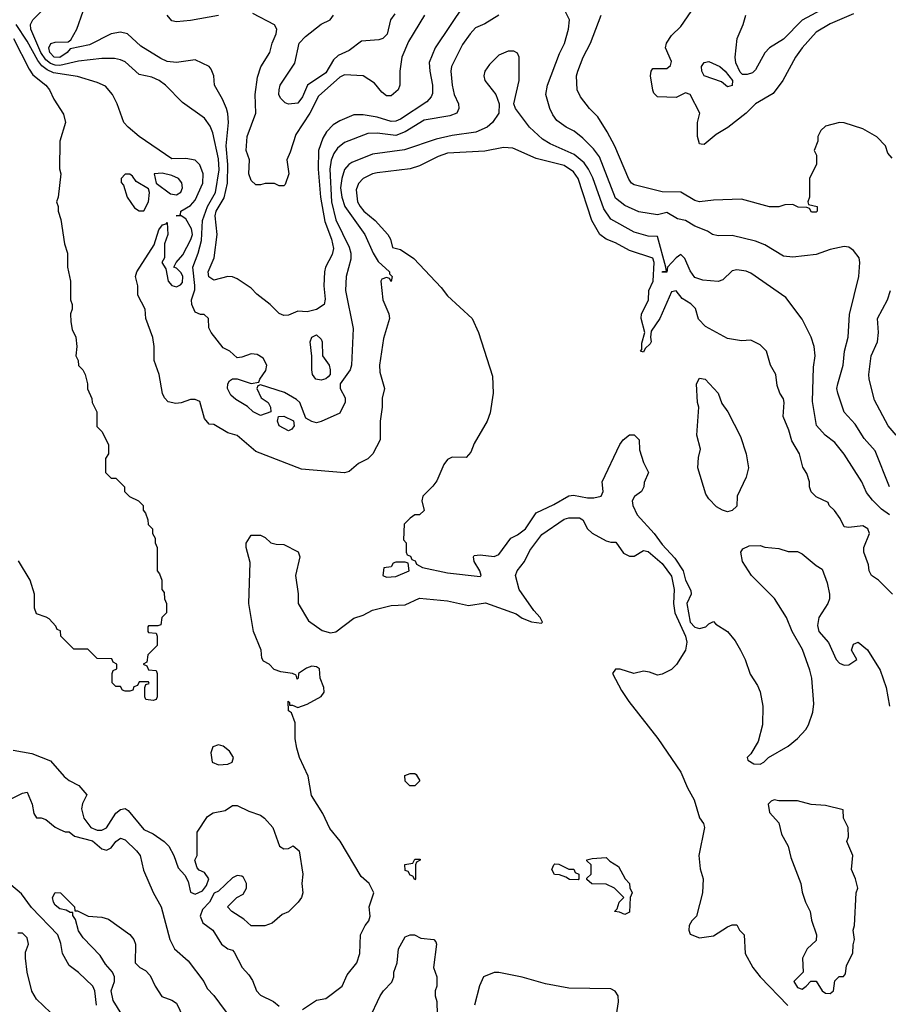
# Model space of a CAD drawing. Header units: inches. Extents: x 1793402 to 1900366, y 320852 to 470679.
# Tile 469 of 604: x 1864298 to 1868019, y 384313 to 388530. Entities that reach past the tile are written whole.
import ezdxf

# ---------------------------------------------------------------- set-up
doc = ezdxf.new("R2010")
doc.units = ezdxf.units.IN
doc.header["$MEASUREMENT"] = 0
doc.layers.add('B8368', color=7, linetype='Continuous')

msp = doc.modelspace()

# ---------------------------------------------------------------- linework, layer by layer
at = {"layer": 'B8368', "color": 4}
for points, elevation in [([(1866350, 388549.3), (1866290, 388512.3), (1866250, 388494.5), (1866227.7, 388470), (1866195.6, 388424.4), (1866148, 388330), (1866145.5, 388310), (1866150.5, 388250), (1866159.1, 388210), (1866177.3, 388170), (1866178.8, 388150), (1866170.4, 388129.6), (1866141.1, 388118.9), (1866030, 388099.6), (1865950, 388049.6), (1865910, 388034.3), (1865830, 388044.2), (1865790, 388042), (1865690, 388003.7), (1865659.9, 387980.1), (1865643.4, 387956.6), (1865631.7, 387928.3), (1865626.7, 387890), (1865633.6, 387750), (1865652.7, 387672.7), (1865710, 387556), (1865715.8, 387530), (1865715.8, 387504.2), (1865696.3, 387430), (1865694, 387370), (1865727.1, 387207.1), (1865719.1, 387050), (1865713.4, 387030), (1865671.4, 386970), (1865670.2, 386950), (1865692.7, 386910), (1865692.5, 386892.5), (1865670, 386844.5), (1865590, 386809), (1865570, 386804), (1865548.7, 386808.7), (1865524, 386824), (1865498, 386890), (1865483.1, 386903.1), (1865432.9, 386932.9), (1865330, 386966), (1865318, 386962), (1865314, 386950), (1865332, 386910), (1865362, 386890), (1865372, 386870), (1865374, 386850), (1865330, 386835.3), (1865298, 386850), (1865273.6, 386873.6), (1865223.2, 386903.2), (1865202, 386922), (1865188.7, 386950), (1865189, 386970), (1865196.4, 386983.6), (1865210, 386991.3), (1865230, 386992), (1865290, 386972), (1865322, 386978), (1865326, 386990), (1865352.9, 387027.1), (1865357.2, 387050), (1865340.7, 387080.7), (1865315.6, 387095.6), (1865290, 387098.4), (1865250, 387084), (1865230, 387082), (1865198, 387110), (1865170, 387124), (1865118, 387190), (1865108.7, 387210), (1865106, 387250), (1865088, 387268), (1865072, 387268), (1865050, 387278), (1865035.3, 387310), (1865034, 387330), (1865047.5, 387372.5), (1865048.1, 387391.9), (1865039.7, 387470), (1865062.9, 387530), (1865076.2, 387583.8), (1865080.7, 387670), (1865102.3, 387730), (1865136.8, 387790), (1865152.4, 387887.6), (1865150, 387934), (1865125.8, 388045.8), (1865113.4, 388073.4), (1865090, 388108.7), (1864994.8, 388174.8), (1864922, 388250), (1864895.3, 388270), (1864863.2, 388283.2), (1864810, 388295.1), (1864750, 388349.3), (1864730, 388358), (1864704.1, 388364.1), (1864650, 388363.6), (1864550, 388352.6), (1864470, 388333.7), (1864450, 388335), (1864430, 388342.6), (1864410, 388358.2), (1864388.2, 388390), (1864345.4, 388490), (1864343.6, 388510), (1864354.5, 388530), (1864472, 388650)], 228), ([(1866203.8, 388596.2), (1866078, 388410), (1866052.7, 388347.3), (1866054.4, 388310), (1866066.7, 388250), (1866066.6, 388213.4), (1866060.9, 388199.1), (1866041.5, 388178.5), (1865930, 388103.5), (1865910, 388095.1), (1865890, 388093.7), (1865830, 388112.4), (1865770, 388122.9), (1865730, 388122), (1865670, 388097), (1865640.9, 388079.1), (1865612.7, 388050), (1865596.7, 388023.3), (1865577.4, 387970), (1865576.9, 387890), (1865586.3, 387770), (1865605.6, 387665.6), (1865634, 387590), (1865642.3, 387550), (1865636.3, 387523.7), (1865608.2, 387470), (1865603.8, 387450), (1865600.5, 387390), (1865606.4, 387333.6), (1865602, 387310), (1865570, 387289), (1865530, 387279), (1865490, 387282), (1865450, 387264), (1865430, 387262.7), (1865410, 387272.3), (1865370.9, 387310.9), (1865314.2, 387354.2), (1865290, 387380.7), (1865230, 387419.5), (1865210, 387429.4), (1865190, 387429.5), (1865130, 387415.1), (1865108.2, 387428.2), (1865105.1, 387450), (1865131.6, 387510), (1865144, 387610), (1865135.6, 387690), (1865139.2, 387710), (1865173.2, 387766.8), (1865188.7, 387830), (1865189, 387910), (1865182.5, 387990), (1865192.6, 388090), (1865190, 388128), (1865183.6, 388150), (1865167.3, 388190), (1865132.3, 388250), (1865129.4, 388289.4), (1865118, 388318), (1865109.3, 388329.3), (1865050, 388358), (1864970, 388346), (1864930, 388351.3), (1864903.1, 388363.1), (1864817, 388417), (1864759, 388470), (1864730, 388477), (1864690, 388469.5), (1864597.3, 388422.7), (1864514.4, 388405.6), (1864501.6, 388390), (1864470, 388367.9), (1864446, 388370), (1864426.4, 388390), (1864423, 388410), (1864431.6, 388428.4), (1864450, 388434), (1864504.8, 388435.2), (1864516.3, 388443.7), (1864542.4, 388490), (1864570, 388566)], 224), ([(1866031.8, 388550), (1865963.6, 388436.4), (1865934.4, 388370), (1865926, 388310), (1865926, 388250), (1865918.8, 388230), (1865890, 388204.5), (1865870, 388203.7), (1865850, 388219), (1865817.6, 388257.6), (1865770, 388289.4), (1865690, 388294), (1865670, 388283.6), (1865578, 388202), (1865541.1, 388130), (1865481, 388039), (1865457, 387963), (1865442, 387930), (1865450.7, 387870), (1865435.3, 387824.7), (1865430, 387818), (1865410, 387818), (1865388.9, 387828.9), (1865350, 387829), (1865330, 387822.7), (1865310, 387822.7), (1865290, 387841.2), (1865279.6, 387870), (1865282, 387930), (1865268.4, 387970), (1865271.8, 388030), (1865309.6, 388130), (1865307.1, 388210), (1865316.1, 388283.9), (1865331.3, 388328.7), (1865369.3, 388390), (1865379.3, 388430), (1865396, 388470), (1865399, 388490), (1865390, 388508), (1865296.1, 388556.1)], 216), ([(1865904.4, 388555.6), (1865886, 388530), (1865871.8, 388468.2), (1865854, 388450), (1865836.9, 388443.1), (1865762, 388438), (1865710, 388397.6), (1865662.7, 388377.2), (1865642, 388358), (1865610, 388302), (1865530.6, 388250), (1865510, 388199), (1865490, 388173.2), (1865450, 388168.7), (1865434.6, 388174.6), (1865414.6, 388194.6), (1865408, 388210), (1865408.7, 388230), (1865414, 388250), (1865476.9, 388343.1), (1865495.1, 388430), (1865521.7, 388458.3), (1865590, 388511.3), (1865628, 388530), (1865642, 388550)], 212), ([(1868024.5, 386530), (1867963.3, 386683.3), (1867915.9, 386735.9), (1867877.2, 386797.2), (1867829.6, 386849.6), (1867802.7, 386930), (1867799.3, 386950), (1867802.7, 386970), (1867826, 387050), (1867832.3, 387110), (1867847, 387170), (1867852.7, 387267.3), (1867893.2, 387430), (1867897.2, 387490), (1867894, 387510), (1867870, 387542), (1867850, 387555.3), (1867830, 387559), (1867770, 387546), (1867710, 387523.7), (1867610, 387512.7), (1867570, 387517.2), (1867490, 387565.2), (1867450, 387581.2), (1867350, 387605.2), (1867290, 387604), (1867266, 387610), (1867244, 387624), (1867190, 387645.2), (1867150, 387669.6), (1867116.4, 387676.4), (1867070, 387703.6), (1867030, 387694), (1866950, 387707.6), (1866890, 387734), (1866850, 387766), (1866782.6, 387942.6), (1866756.6, 387976.6), (1866710, 388022.7), (1866673.1, 388053.1), (1866639, 388070), (1866598.9, 388098.9), (1866582, 388122), (1866569.4, 388150), (1866552.7, 388210), (1866559.5, 388250), (1866610, 388384.7), (1866631.5, 388428.5), (1866649.3, 388490), (1866653.2, 388530), (1866631.9, 388571.9)], 228), ([(1867870, 388555.3), (1867770, 388512), (1867710, 388476), (1867650, 388409.2), (1867622, 388370), (1867567.7, 388270), (1867525.5, 388214.5), (1867451, 388170), (1867410.8, 388130), (1867332.1, 388067.9), (1867282.3, 388037.7), (1867230, 387996), (1867217.2, 387997.2), (1867210, 387999), (1867201.6, 388030), (1867202, 388090), (1867211.8, 388130), (1867170, 388209.2), (1867150, 388217.2), (1867110, 388197.2), (1867030, 388199), (1867015.1, 388215.1), (1867010, 388228), (1867000.7, 388290), (1867002.7, 388310), (1867010, 388321), (1867070, 388321.5), (1867086.1, 388333.9), (1867090.8, 388350.8), (1867064.5, 388410), (1867069.5, 388430), (1867090, 388462.8), (1867130, 388501), (1867174.7, 388565.3)], 216), ([(1867730, 388571.5), (1867650, 388527.3), (1867570, 388446.6), (1867511, 388410), (1867490, 388388.7), (1867450, 388315.3), (1867437.5, 388302.5), (1867414.6, 388294.6), (1867395.3, 388295.3), (1867385.2, 388305.2), (1867365.6, 388345.6), (1867363.6, 388370), (1867372.3, 388450), (1867398, 388510), (1867409.1, 388549.1)], 212), ([(1865150, 388548), (1865030, 388526.3), (1864970, 388521.2), (1864950, 388525.2), (1864929.3, 388550)], 216), ([(1868036.4, 387936.4), (1868018, 387958), (1868008, 387990), (1867970, 388028), (1867910, 388062), (1867830, 388088.7), (1867810, 388089), (1867750, 388074), (1867730, 388055.3), (1867718, 388030), (1867718, 388010), (1867702, 387970), (1867712, 387950), (1867711.6, 387911.6), (1867682, 387850), (1867682, 387770), (1867674, 387750), (1867678, 387738), (1867714, 387730), (1867714, 387710), (1867710, 387706), (1867690, 387706), (1867682, 387722), (1867670, 387726), (1867632.7, 387727.3), (1867610, 387738), (1867576.4, 387736.4), (1867550, 387728.7), (1867510, 387729.2), (1867390, 387761.2), (1867270, 387757), (1867210, 387749.5), (1867190, 387755.1), (1867130, 387792), (1867050, 387793.2), (1866930, 387822.7), (1866919, 387830), (1866907.2, 387847.2), (1866848, 387988), (1866815.1, 388050), (1866774.2, 388114.2), (1866739, 388150), (1866700.1, 388200.1), (1866686, 388230), (1866683.7, 388290), (1866689.4, 388310), (1866712.3, 388370), (1866743.7, 388430), (1866789.3, 388550)], 224), ([(1868024, 386410), (1867990, 386433.2), (1867951.7, 386471.7), (1867925.4, 386505.4), (1867906, 386550), (1867830, 386669), (1867790, 386719), (1867749.2, 386750), (1867712.1, 386792.1), (1867694.8, 386894.8), (1867698.6, 387041.4), (1867706, 387090), (1867701.2, 387130), (1867689, 387170), (1867650, 387248), (1867580.2, 387340.2), (1867430, 387444), (1867410, 387453.2), (1867370, 387459), (1867350, 387454), (1867310, 387415.3), (1867290, 387409), (1867225.4, 387414.6), (1867190, 387425.2), (1867170, 387454), (1867147.6, 387507.6), (1867130, 387523.7), (1867110, 387509.5), (1867072.7, 387470), (1867070, 387448), (1867050, 387448), (1867051.6, 387451.6), (1867068.4, 387451.6), (1867066.6, 387470), (1867030, 387601.2), (1866990, 387602.9), (1866930, 387619.5), (1866830, 387676), (1866800.6, 387720.6), (1866753, 387853), (1866735.1, 387890), (1866716.3, 387916.3), (1866673.3, 387953.3), (1866570, 387998.4), (1866538.3, 388018.3), (1866482.7, 388070), (1866422, 388150), (1866415.3, 388170), (1866437.2, 388270), (1866438, 388370), (1866430, 388386), (1866414.6, 388394.6), (1866390, 388395.3), (1866350, 388378), (1866310, 388338), (1866291.3, 388310), (1866286.8, 388290), (1866291.3, 388270), (1866338, 388210), (1866352, 388170), (1866351.3, 388130), (1866322.8, 388090), (1866301, 388070), (1866251.9, 388048.1), (1866150, 388033.3), (1866082, 388018), (1865947.1, 387972.9), (1865810, 387954.5), (1865721.4, 387918.6), (1865707.7, 387910), (1865690, 387889), (1865677.4, 387850), (1865672.7, 387810), (1865678.3, 387770), (1865690.3, 387730), (1865776.3, 387610), (1865812.4, 387530), (1865834, 387494), (1865882, 387450), (1865882, 387442), (1865894, 387430), (1865890, 387408.7), (1865882, 387422), (1865870, 387426), (1865850, 387418), (1865844.7, 387410), (1865854, 387330), (1865878.8, 387270), (1865882.8, 387250), (1865855.9, 387164.1), (1865839.1, 387050), (1865841.1, 387021.1), (1865861, 386950), (1865851.1, 386908.9), (1865851, 386870), (1865842, 386810), (1865842, 386730), (1865811.3, 386670), (1865790, 386648.7), (1865750, 386628.7), (1865710, 386595.3), (1865690, 386588.7), (1865504.8, 386604.8), (1865310, 386680.9), (1865230, 386749.2), (1865190, 386760.9), (1865130, 386796), (1865110, 386797.2), (1865090, 386822), (1865070, 386895.1), (1865050, 386902.9), (1865030, 386902.9), (1864990, 386889.4), (1864966.8, 386886.8), (1864934, 386894), (1864918, 386910), (1864908.9, 386928.9), (1864895.3, 387010), (1864874, 387070), (1864874, 387130), (1864868.4, 387168.4), (1864838, 387250), (1864835.3, 387290), (1864804, 387350), (1864804, 387390), (1864794, 387430), (1864799, 387450), (1864873.8, 387566.2), (1864893.2, 387630), (1864910, 387650.8), (1864924.7, 387655.3), (1864930, 387662), (1864932.7, 387610), (1864918.4, 387570), (1864918, 387510), (1864906, 387490), (1864923.5, 387463.5), (1864933.7, 387410), (1864950, 387392.2), (1864970, 387385.3), (1864986.2, 387393.8), (1864995.2, 387404.8), (1864996.4, 387430), (1864990, 387446), (1864970, 387466), (1864958, 387470), (1864968, 387490), (1864996.5, 387523.5), (1865031.3, 387588.7), (1865037.7, 387610), (1865033.9, 387633.9), (1865010, 387677), (1864990, 387689.6), (1864968, 387690), (1864986, 387694), (1864988, 387710), (1865030, 387734.9), (1865050, 387757.3), (1865082.7, 387830), (1865084, 387870), (1865068.9, 387908.9), (1865050, 387928), (1865010, 387935.3), (1864950, 387934), (1864810, 388029.2), (1864762, 388070), (1864744, 388090), (1864715.3, 388170), (1864695.3, 388210), (1864665.6, 388245.6), (1864630, 388261.2), (1864546, 388286), (1864443, 388303), (1864414.7, 388314.7), (1864392.3, 388332.3), (1864374.7, 388354.7), (1864330, 388438), (1864282.7, 388510)], 232), ([(1864271.3, 388450), (1864337.7, 388317.7), (1864354.3, 388294.3), (1864409, 388250), (1864425.2, 388230), (1864444, 388190), (1864484.7, 388124.7), (1864493.2, 388090), (1864469.2, 388009.2), (1864468.9, 387891.1), (1864474, 387870), (1864462, 387770), (1864455.3, 387750), (1864462, 387730), (1864462, 387710), (1864474.6, 387674.6), (1864489, 387570), (1864502, 387530), (1864502, 387470), (1864515.3, 387410), (1864515.3, 387330), (1864522, 387310), (1864522, 387290), (1864515.3, 387270), (1864516.4, 387236.4), (1864523.1, 387203.1), (1864538, 387170), (1864542, 387130), (1864538, 387090), (1864548, 387070), (1864549.1, 387049.1), (1864568, 387030), (1864578, 387010), (1864588, 386970), (1864588.4, 386948.4), (1864607.3, 386907.3), (1864608, 386890), (1864628, 386850), (1864628.4, 386788.4), (1864650, 386766), (1864678, 386710), (1864678, 386670), (1864666, 386650), (1864666, 386590), (1864690, 386566), (1864710, 386566), (1864746, 386530), (1864746, 386510), (1864768, 386488), (1864806, 386470), (1864826, 386450), (1864826, 386430), (1864836.4, 386416.4), (1864847.3, 386387.3), (1864848.4, 386368.4), (1864866, 386350), (1864866, 386330), (1864878, 386310), (1864878, 386290), (1864886, 386270), (1864886, 386170), (1864896.4, 386156.4), (1864906, 386130), (1864906, 386090), (1864916.4, 386076.4), (1864918, 386050), (1864926, 386030), (1864926, 385990), (1864906, 385970), (1864902, 385938), (1864890, 385934), (1864850, 385934), (1864846, 385930), (1864846, 385910), (1864850, 385906), (1864882, 385902), (1864886, 385890), (1864886, 385850), (1864846, 385810), (1864842, 385778), (1864826, 385770), (1864842, 385762), (1864850, 385746), (1864882, 385742), (1864886, 385730), (1864886, 385630), (1864882, 385618), (1864870, 385614), (1864838, 385618), (1864834, 385630), (1864834, 385670), (1864838, 385682), (1864852.7, 385687.3), (1864850, 385694), (1864810, 385694), (1864802, 385678), (1864787.3, 385672.7), (1864782, 385658), (1864770, 385654), (1864750, 385654), (1864738, 385658), (1864730, 385674), (1864710, 385674), (1864694, 385690), (1864694, 385730), (1864698, 385742), (1864714, 385750), (1864714, 385770), (1864698, 385778), (1864692.7, 385792.7), (1864630, 385794), (1864590, 385834), (1864530, 385834), (1864474, 385890), (1864472.7, 385912.7), (1864458, 385918), (1864452.7, 385932.7), (1864423.6, 385963.6), (1864411.6, 385971.6), (1864370, 385984.7), (1864361, 386010), (1864361, 386070), (1864342.8, 386130), (1864293, 386213)], 236), ([(1868038, 386070), (1867978, 386130), (1867948, 386150), (1867938, 386170), (1867934.6, 386194.6), (1867914, 386250), (1867914, 386270), (1867938.4, 386330), (1867932.3, 386350), (1867910, 386362.9), (1867850, 386355.3), (1867830, 386358), (1867813.6, 386393.6), (1867788.4, 386428.4), (1867766, 386450), (1867762, 386462), (1867710, 386486), (1867688.4, 386508.4), (1867682, 386530), (1867682, 386550), (1867670, 386586), (1867653.6, 386613.6), (1867639, 386670), (1867605.6, 386725.6), (1867592.5, 386772.5), (1867568.7, 386830), (1867573.2, 386890), (1867570, 386906), (1867555.3, 386930), (1867543.1, 386963.1), (1867538, 387010), (1867515.3, 387050), (1867498, 387110), (1867470, 387138), (1867430, 387158), (1867390, 387155.3), (1867330, 387164), (1867236, 387216), (1867206.8, 387246.8), (1867193.3, 387293.3), (1867173.1, 387313.1), (1867136.2, 387336.2), (1867110, 387369.3), (1867090, 387364.5), (1867040.2, 387250), (1867003.4, 387196.6), (1867000.3, 387170), (1867003.7, 387150), (1866998.6, 387141.4), (1866978, 387122), (1866970, 387106.6), (1866958, 387110), (1866963.1, 387116.9), (1866964, 387144), (1866976, 387190), (1866961, 387250), (1866961.7, 387270), (1866991.9, 387328.1), (1866993.1, 387370), (1867011.6, 387410), (1867016.9, 387490), (1867010, 387509.2), (1866910, 387540.9), (1866850, 387574), (1866810, 387589.4), (1866782.7, 387610), (1866749.7, 387669.7), (1866690, 387849.3), (1866670, 387878.4), (1866630, 387906), (1866510, 387936.2), (1866410, 387979.3), (1866370, 387982.7), (1866290, 387967.3), (1866130, 387958.7), (1866090, 387944.7), (1866010, 387904.5), (1865970, 387891.8), (1865830, 387874), (1865810, 387869.4), (1865770, 387849.3), (1865750, 387829), (1865739.3, 387800.7), (1865744.4, 387750), (1865756.4, 387730), (1865772.7, 387710), (1865820.4, 387670), (1865875.5, 387610), (1865886, 387590), (1865894.4, 387554.4), (1865930, 387545.5), (1865986.9, 387506.9), (1866103.4, 387383.4), (1866130, 387346.8), (1866236, 387250), (1866262.8, 387190), (1866323.6, 387003.6), (1866326, 386930), (1866313.4, 386846.6), (1866301, 386810), (1866245.2, 386714.8), (1866230, 386678), (1866210, 386655.3), (1866150, 386656), (1866130, 386646), (1866115.1, 386624.9), (1866084.7, 386555.3), (1866068.1, 386531.9), (1866024.7, 386490), (1866021, 386470), (1866030, 386428), (1866010.8, 386409.2), (1865990, 386408.7), (1865970, 386395.3), (1865944.7, 386370), (1865942, 386302), (1865954, 386290), (1865954, 386250), (1865958, 386238), (1865972.7, 386232.7), (1865978, 386218), (1865992, 386212), (1865998, 386198), (1866023.6, 386183.6), (1866130, 386161), (1866270, 386144.7), (1866275.3, 386150), (1866268.7, 386170), (1866245.2, 386210), (1866242, 386230), (1866245.2, 386234.8), (1866270, 386238), (1866330, 386230.7), (1866350, 386238.8), (1866402, 386310), (1866430, 386324.2), (1866465.1, 386350), (1866510, 386418.4), (1866586.5, 386453.5), (1866650, 386490.6), (1866670, 386494), (1866730, 386482), (1866757.4, 386482.6), (1866788.7, 386490), (1866797.2, 386510), (1866794, 386550), (1866869, 386710), (1866884, 386730), (1866910, 386752), (1866930, 386752), (1866952, 386730), (1866952.7, 386687.3), (1866970, 386634), (1866992, 386590), (1866972.7, 386547.3), (1866972, 386530), (1866962, 386510), (1866931.6, 386488.4), (1866922, 386470), (1866924.7, 386450), (1866944, 386410), (1867015.5, 386330), (1867050, 386282), (1867104.2, 386224.2), (1867140.4, 386170), (1867150.6, 386130), (1867174, 386086), (1867174.8, 386070), (1867155.5, 386030), (1867170.4, 385950), (1867190, 385928.4), (1867210, 385922.4), (1867238, 385930), (1867250, 385942), (1867270, 385952), (1867280.7, 385940.7), (1867331, 385910), (1867362.8, 385870), (1867386.8, 385830), (1867406, 385790), (1867427.1, 385727.1), (1867458.5, 385678.5), (1867470, 385652), (1867482, 385590), (1867481, 385510), (1867462, 385438), (1867430, 385386), (1867414, 385370), (1867418, 385358), (1867443.6, 385343.6), (1867470, 385342), (1867486, 385350), (1867506, 385370), (1867590, 385418.8), (1867630, 385450.8), (1867666, 385490), (1867678, 385510), (1867695.9, 385564.1), (1867700.1, 385599.9), (1867692.3, 385710), (1867683.7, 385743.7), (1867651.9, 385831.9), (1867607, 385910), (1867583.7, 385970), (1867531.3, 386051.3), (1867433.2, 386150), (1867394, 386210), (1867388, 386250), (1867396.4, 386263.6), (1867423.1, 386276.9), (1867470, 386278), (1867490, 386271.3), (1867550, 386264.7), (1867590, 386252), (1867630, 386252), (1867650, 386242), (1867710, 386192), (1867736, 386176), (1867757.6, 386117.6), (1867768, 386070), (1867768, 386050), (1867760.4, 386030), (1867721.7, 385970), (1867716, 385936), (1867721.3, 385910), (1867762.5, 385862.5), (1867795.5, 385790), (1867810, 385773.4), (1867830, 385765.3), (1867850, 385766.7), (1867884, 385790), (1867861.2, 385830), (1867870, 385856), (1867890, 385864.7), (1867930, 385831.3), (1867984, 385744), (1868010.5, 385670.5), (1868024.9, 385590)], 236), ([(1868052.7, 386750), (1868019.3, 386790), (1867960.1, 386900.1), (1867937.2, 386990), (1867936, 387010), (1867946.6, 387090), (1867972.7, 387150), (1867977, 387190), (1867973.2, 387250), (1868016, 387330), (1868029.2, 387370)], 224), ([(1865510, 384291.3), (1865569.3, 384330.7), (1865610, 384338), (1865679, 384390), (1865700.2, 384439.8), (1865742, 384490), (1865755.3, 384530), (1865758, 384610), (1865778, 384650), (1865794, 384670), (1865799, 384690), (1865795.3, 384730), (1865815.3, 384790), (1865795.3, 384830), (1865760.2, 384860.2), (1865671.4, 385011.4), (1865626.2, 385066.2), (1865597, 385130), (1865547.3, 385207.3), (1865534, 385290), (1865497, 385370), (1865485.6, 385410), (1865477.6, 385450), (1865478, 385518), (1865462, 385562), (1865448.7, 385570), (1865448.4, 385611.6), (1865454, 385606), (1865454, 385594), (1865466, 385594), (1865490, 385584.7), (1865530, 385598.8), (1865590, 385631), (1865602.7, 385650), (1865600.9, 385670), (1865584.5, 385710), (1865582, 385750), (1865570, 385759), (1865550, 385761.2), (1865527.1, 385752.9), (1865492, 385730), (1865491.3, 385710), (1865486, 385706), (1865482, 385722), (1865466, 385730), (1865416.4, 385736.4), (1865387.3, 385747.3), (1865366, 385770), (1865342, 385782), (1865335.3, 385795.3), (1865332.7, 385830), (1865299.5, 385910), (1865279.3, 386030), (1865284.7, 386204.7), (1865268, 386270), (1865268.4, 386288.4), (1865290, 386322), (1865330, 386322), (1865350, 386312), (1865374, 386290), (1865396.4, 386283.6), (1865430, 386282), (1865491.1, 386251.1), (1865498, 386230), (1865478.8, 386150), (1865490.6, 386070.6), (1865490.8, 386030), (1865535.3, 385955.3), (1865593.7, 385913.7), (1865630, 385904), (1865651.7, 385908.3), (1865730, 385966.8), (1865770, 385979.1), (1865810, 386000.5), (1865890, 386020.5), (1865950, 386024.2), (1866010, 386052.7), (1866130, 386040.4), (1866221.1, 386021.1), (1866293, 386033), (1866425.5, 385985.5), (1866450, 385967.3), (1866490, 385951.3), (1866534, 385946), (1866538, 385950), (1866528, 385970), (1866500.2, 386000.2), (1866437.2, 386090), (1866422.7, 386150), (1866429.3, 386170), (1866460.9, 386210), (1866483.6, 386256.4), (1866534.2, 386325.8), (1866630, 386390.4), (1866650, 386396.3), (1866696.4, 386396.4), (1866710, 386387.7), (1866730.3, 386350), (1866750, 386330.3), (1866810, 386297.4), (1866830, 386291.7), (1866851.8, 386291.8), (1866885.1, 386245.1), (1866910, 386231.7), (1866930, 386232.2), (1866970, 386257.1), (1866990, 386252.7), (1867050, 386200.4), (1867090, 386146.8), (1867102.3, 386090), (1867099.6, 386030), (1867104.4, 385990), (1867150.3, 385890), (1867155.6, 385864.4), (1867150.5, 385830), (1867112, 385768), (1867090, 385746.6), (1867050, 385727.3), (1867030, 385722.9), (1866996.1, 385736.1), (1866970, 385739.6), (1866929.6, 385729.6), (1866870, 385749), (1866850, 385748), (1866838, 385730), (1866876.7, 385656.7), (1866907.3, 385610), (1867031.8, 385451.8), (1867130, 385306.8), (1867159.5, 385239.5), (1867188.1, 385188.1), (1867210, 385112), (1867227.1, 385087.1), (1867231.3, 385070), (1867207.7, 384950), (1867213.7, 384893.7), (1867226.8, 384850), (1867222.8, 384790), (1867198, 384690), (1867178, 384670), (1867166.8, 384650), (1867164.7, 384630), (1867170, 384614), (1867210, 384598), (1867270, 384606), (1867330, 384644.7), (1867350, 384654), (1867370, 384654), (1867382, 384630), (1867402, 384610), (1867406, 384530), (1867438.8, 384470), (1867470.7, 384430), (1867588.6, 384308.6)], 232), ([(1864270, 385401), (1864350, 385387.3), (1864430, 385356), (1864488.3, 385288.3), (1864510, 385271), (1864550.7, 385250.7), (1864584.7, 385210), (1864566.6, 385173.4), (1864562, 385150), (1864572.7, 385110), (1864602, 385070), (1864630, 385058.9), (1864650, 385058.7), (1864670, 385068.4), (1864710, 385131), (1864730, 385146.8), (1864750, 385152), (1864762.8, 385142.8), (1864830, 385061), (1864870, 385042.8), (1864916, 385010), (1864936, 384990), (1864958, 384950), (1864976.9, 384896.9), (1865005.4, 384865.4), (1865019.6, 384839.6), (1865030, 384794), (1865050, 384784.7), (1865080.4, 384799.6), (1865098, 384822), (1865108, 384850), (1865090, 384878), (1865067.3, 384887.3), (1865058, 384898), (1865048, 384930), (1865058, 384950), (1865058, 385050), (1865102, 385118), (1865127, 385133), (1865177.5, 385142.5), (1865210, 385164.7), (1865230, 385164.7), (1865279.8, 385139.8), (1865330, 385122.8), (1865346, 385110), (1865382, 385070), (1865411.3, 384990), (1865430, 384978.8), (1865450, 384981), (1865470, 384991.3), (1865494.8, 384970), (1865510.7, 384870), (1865506, 384830), (1865510.8, 384790), (1865504.7, 384770), (1865491.3, 384750), (1865450, 384708.7), (1865422, 384698), (1865379.8, 384660.2), (1865348.4, 384648.4), (1865290, 384648.7), (1865258, 384678), (1865206, 384710), (1865188, 384730), (1865228, 384770), (1865255.1, 384784.9), (1865269.2, 384810), (1865269.2, 384830), (1865256, 384856), (1865250, 384862), (1865230, 384864), (1865210, 384855.3), (1865150, 384798), (1865131.6, 384788.4), (1865111.3, 384750), (1865081.3, 384718.7), (1865070.7, 384690), (1865082.4, 384662.4), (1865124.7, 384630), (1865162, 384570), (1865190, 384551.3), (1865210, 384544.7), (1865216.8, 384536.8), (1865250.7, 384470.7), (1865279.8, 384439.8), (1865295.3, 384415.3), (1865312, 384370), (1865330, 384352), (1865385.4, 384325.4), (1865410, 384304.7)], 232), ([(1864230, 385178), (1864310, 385218), (1864330, 385222), (1864351.3, 385170), (1864358, 385130), (1864370, 385112), (1864390, 385112), (1864410, 385104.7), (1864450, 385072), (1864470, 385062), (1864492, 385052), (1864510, 385051.3), (1864532.8, 385032.8), (1864610, 385013.1), (1864650, 384979.1), (1864670, 384973.4), (1864690, 384982.8), (1864710, 385010.7), (1864730, 385024), (1864750, 385017.3), (1864798.8, 384970), (1864813.4, 384950), (1864827.7, 384887.7), (1864870, 384791.3), (1864904, 384730), (1864941, 384590), (1864961, 384550), (1865019.8, 384499.8), (1865086, 384410), (1865101.4, 384381.4), (1865130, 384351.3), (1865206.4, 384246.4)], 228), ([(1864627.3, 384310), (1864619.6, 384370), (1864611, 384391), (1864550, 384449.4), (1864510, 384479.3), (1864480.7, 384530), (1864473.9, 384573.9), (1864460.5, 384610), (1864347.7, 384727.7), (1864305.7, 384785.7), (1864204.5, 384870)], 228), ([(1864772.3, 384210), (1864698, 384330), (1864689.6, 384370.4), (1864704, 384410), (1864704, 384430), (1864695.3, 384450), (1864664.8, 384484.8), (1864642, 384522), (1864570, 384598), (1864550, 384628), (1864536.4, 384676.4), (1864526, 384694), (1864526, 384706), (1864514, 384706), (1864496.4, 384716.4), (1864470, 384722), (1864450, 384738), (1864442, 384750), (1864438, 384770), (1864450, 384791.3), (1864472, 384790), (1864532, 384730), (1864534, 384714), (1864546, 384714), (1864590.7, 384690.7), (1864650, 384686), (1864678, 384678), (1864770, 384611.3), (1864786, 384590), (1864794, 384570), (1864792, 384490), (1864812, 384470), (1864837.1, 384457.1), (1864856.1, 384436.1), (1864878.8, 384390), (1864907.1, 384347.1), (1864950, 384331.3), (1864970, 384318), (1864998, 384258)], 224), ([(1864430, 384278), (1864370, 384335.3), (1864349.4, 384369.4), (1864329.2, 384450), (1864322, 384510), (1864323.1, 384536.9), (1864335.3, 384570), (1864330, 384598), (1864310, 384618), (1864290, 384618)], 232), ([(1865795.1, 384250), (1865842.7, 384350), (1865856, 384370), (1865892.6, 384407.4), (1865900.5, 384430), (1865900.7, 384450), (1865914.5, 384490), (1865920.9, 384550), (1865950, 384602), (1865970, 384611), (1865989.1, 384610.9), (1866016.3, 384596.3), (1866072, 384590), (1866081, 384581), (1866084, 384570), (1866071, 384470), (1866084.7, 384430), (1866084.7, 384390), (1866078, 384370), (1866078, 384350), (1866084.7, 384324.7), (1866086, 384270)], 228), ([(1866852.3, 384250), (1866864, 384324), (1866862, 384350), (1866849.1, 384369.1), (1866830, 384379), (1866650, 384382.7), (1866550, 384401.2), (1866450, 384429.3), (1866350, 384449.3), (1866330, 384449.2), (1866284.7, 384430), (1866267.3, 384392.7), (1866246.8, 384310)], 232)]:
    msp.add_lwpolyline(points, dxfattribs=dict(at, elevation=elevation))
for points, elevation in [([(1867330, 388242), (1867304.2, 388264.2), (1867229.8, 388289.8), (1867220.5, 388310), (1867219.6, 388330), (1867230, 388347.3), (1867250, 388350.3), (1867298, 388330), (1867320.7, 388310), (1867352, 388270), (1867350, 388248)], 212), ([(1864770, 387868), (1864750, 387868), (1864732, 387850), (1864732.7, 387832.7), (1864742, 387822), (1864758, 387770), (1864790, 387724.7), (1864810, 387711.3), (1864830, 387712), (1864849, 387750), (1864854, 387790), (1864850, 387806), (1864796.4, 387836.4), (1864780.4, 387860.4)], 236), ([(1864907.9, 387872.1), (1864874, 387870), (1864882, 387830), (1864944.2, 387784.2), (1864970, 387780.3), (1864988.2, 387791.8), (1864995.1, 387810), (1864991.8, 387831.8), (1864978.4, 387850), (1864950, 387862.6)], 236), ([(1865590, 386985.6), (1865566.6, 386990), (1865552, 387010), (1865549.5, 387030.5), (1865549.1, 387089.1), (1865542, 387150), (1865549.3, 387170.7), (1865570, 387181), (1865590, 387162), (1865594, 387150), (1865594.8, 387090), (1865623, 387050), (1865628.2, 387030), (1865627.7, 387010), (1865619.5, 387000.5), (1865610, 386992.3)], 224), ([(1867330, 386422), (1867308.7, 386428.7), (1867283.1, 386443.1), (1867250, 386478), (1867238, 386498), (1867204, 386610), (1867205.6, 386654.4), (1867214, 386690), (1867199, 386750), (1867208, 386870), (1867202, 386890), (1867198, 386970), (1867210, 386994), (1867234, 386990), (1867290.9, 386930.9), (1867306, 386886), (1867332, 386850), (1867385.4, 386745.4), (1867410.9, 386670.9), (1867421, 386610), (1867411, 386570), (1867371.3, 386490), (1867370, 386446), (1867350, 386428)], 236), ([(1865450, 386768.7), (1865408.7, 386790), (1865402, 386810), (1865406, 386830), (1865430, 386831.3), (1865471.3, 386811.3), (1865474, 386790), (1865463.6, 386776.4)], 228), ([(1865950, 386206), (1865910, 386206), (1865898, 386202), (1865890, 386186), (1865858, 386182), (1865854, 386150), (1865870, 386142), (1865910, 386144.7), (1865966, 386170), (1865962, 386202)], 236), ([(1865150, 385424), (1865124.9, 385415.1), (1865116, 385390), (1865122, 385350), (1865150, 385338.8), (1865190, 385341), (1865208, 385350), (1865214, 385370), (1865196.5, 385396.5), (1865170, 385419)], 236), ([(1865990, 385248), (1865969, 385249), (1865948.9, 385268.9), (1865947.3, 385292.7), (1865970, 385302), (1865990, 385302), (1865996.9, 385296.9), (1866012, 385270)], 228), ([(1867530, 385188.7), (1867516.9, 385183.1), (1867504.7, 385170), (1867510, 385134), (1867550.8, 385090.8), (1867561.4, 385041.4), (1867591, 384990), (1867601.4, 384941.4), (1867644.7, 384830), (1867650, 384794), (1867664.7, 384750), (1867684.7, 384710), (1867690, 384674), (1867711.3, 384610), (1867710, 384586), (1867672, 384550), (1867652, 384510), (1867654, 384450), (1867614, 384410), (1867630, 384384.7), (1867650, 384378), (1867668, 384390), (1867687.3, 384412.7), (1867710, 384412), (1867736, 384370), (1867750, 384360.7), (1867770, 384358.8), (1867784, 384370), (1867790, 384414), (1867808.4, 384431.6), (1867827.3, 384432.7), (1867836.4, 384443.6), (1867840.4, 384479.6), (1867867.3, 384532.7), (1867868.4, 384568.4), (1867874, 384590), (1867868.7, 384630), (1867874, 384650), (1867882, 384790), (1867888.7, 384810), (1867879, 384850), (1867862, 384890), (1867868, 384950), (1867842, 385010), (1867848.7, 385030), (1867848, 385070), (1867828, 385110), (1867826, 385146), (1867750, 385164), (1867689.4, 385169.4), (1867630, 385184), (1867550, 385184)], 236), ([(1865990, 384846), (1865982, 384862), (1865970, 384866), (1865962, 384882), (1865950, 384886), (1865948.4, 384911.6), (1865982, 384918), (1865990, 384934), (1866014, 384934), (1866014, 384930), (1865998, 384922), (1865994, 384910), (1865994, 384850)], 228), ([(1866890, 384698), (1866867.3, 384707.3), (1866846, 384710), (1866858, 384722), (1866866, 384750), (1866886, 384770), (1866846, 384810), (1866810, 384828), (1866748.4, 384828.4), (1866727.3, 384847.3), (1866727.3, 384852.7), (1866746, 384870), (1866746, 384910), (1866727.3, 384927.3), (1866728, 384932), (1866750, 384938), (1866810, 384942), (1866826.4, 384926.4), (1866863.6, 384903.6), (1866892, 384850), (1866910.9, 384830.9), (1866912, 384812), (1866922, 384790), (1866914, 384770), (1866910, 384708)], 228), ([(1866650, 384892), (1866672, 384892), (1866678, 384878), (1866694, 384870), (1866694, 384850), (1866690, 384846), (1866652.7, 384847.3), (1866638, 384858), (1866610, 384868), (1866589.1, 384869.1), (1866578, 384890), (1866586, 384910), (1866590, 384914), (1866607.3, 384912.7)], 228)]:
    msp.add_lwpolyline(points, close=True, dxfattribs=dict(at, elevation=elevation))

doc.saveas('drawing.dxf')
